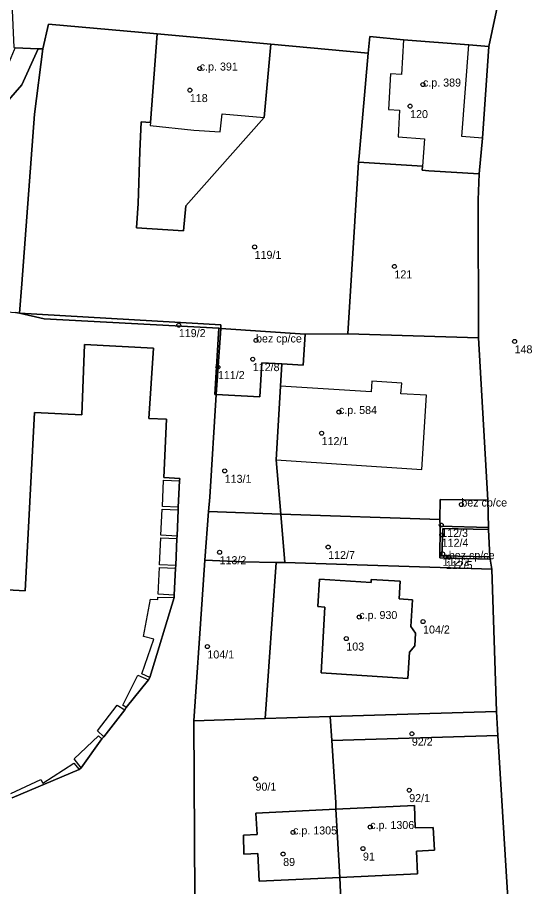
# Model space of a CAD drawing. Extents: x -878211 to -870363, y -1058464 to -1052522.
# Drawn here: x -874294.3 to -874229.3, y -1056002.5 to -1055893.9 of the extents above; entities that cross this region are included whole.
import ezdxf

# ---------------------------------------------------------------- set-up
doc = ezdxf.new("R2010")
doc.units = 0
for name, color, linetype in [('Definiční body', 7, 'Continuous'), ('Polygon budovy', 7, 'Continuous'), ('Polygon parcely', 7, 'Continuous')]:
    doc.layers.add(name, color=color, linetype=linetype)

msp = doc.modelspace()

# ---------------------------------------------------------------- linework, layer by layer
at = {"layer": 'Definiční body'}
for centre in [(-874271.47, -1055900.28994), (-874243.55, -1055902.28994), (-874272.71, -1055902.98994), (-874245.16, -1055904.98994), (-874264.61, -1055922.57994), (-874247.12, -1055925.01994), (-874274.09, -1055932.35994), (-874264.43, -1055934.26994), (-874232.09, -1055934.38994), (-874264.84, -1055936.60994), (-874269.2, -1055937.59994), (-874254.06, -1055943.20994), (-874256.23, -1055945.85994), (-874268.35, -1055950.56994), (-874238.75, -1055954.76994), (-874241.27, -1055957.33994), (-874241.21, -1055958.55994), (-874268.99, -1055960.73994), (-874255.41, -1055960.08994), (-874241.09, -1055960.93994), (-874240.69, -1055961.33994), (-874240.32, -1055961.34994), (-874251.52, -1055968.82994), (-874243.54, -1055969.39994), (-874253.14, -1055971.52994), (-874270.52, -1055972.51994), (-874244.94, -1055983.41994), (-874264.5, -1055989.03994), (-874245.27, -1055990.46994), (-874259.8, -1055995.74994), (-874250.15, -1055995.06994), (-874251.06, -1055997.76994), (-874261.04, -1055998.44994)]:
    msp.add_circle(centre, 0.25, dxfattribs=at)
at = {"layer": 'Polygon budovy'}
for points in [[(-874277.64, -1055907.04), (-874277.67, -1055907.4), (-874272.23, -1055907.98), (-874268.91, -1055908.21), (-874268.66, -1055905.96), (-874263.4, -1055906.4), (-874262.58, -1055897.25), (-874276.79, -1055895.95)], [(-874247.62, -1055900.93), (-874247.87, -1055905.39), (-874246.47, -1055905.47), (-874246.66, -1055908.83), (-874243.37, -1055909.08), (-874243.62, -1055912.5), (-874243.66, -1055912.97), (-874242.81, -1055913.06), (-874236.52, -1055913.43), (-874236.12, -1055908.99), (-874238.67, -1055908.79), (-874237.81, -1055897.33), (-874245.99, -1055896.72), (-874246.23, -1055901.03)], [(-874269.57, -1055941.02), (-874269.42, -1055941.03), (-874263.96, -1055941.32), (-874263.69, -1055937.05), (-874261.21, -1055937.19), (-874258.53, -1055937.35), (-874258.28, -1055933.47), (-874268.85, -1055932.76), (-874269.07, -1055932.75)], [(-874261.91, -1055949.18), (-874243.7, -1055950.39), (-874243.11, -1055941.12), (-874246.3, -1055940.93), (-874246.19, -1055939.59), (-874249.94, -1055939.35), (-874250.05, -1055940.68), (-874261.37, -1055939.96)], [(-874241.39, -1055954.14), (-874241.43, -1055956.64), (-874241.41, -1055957.49), (-874235.35, -1055957.64), (-874235.44, -1055954.24)], [(-874241.21, -1055961.19), (-874241.43, -1055961.19), (-874241.43, -1055961.45), (-874235.14, -1055961.58), (-874235.18, -1055961.31), (-874235.34, -1055957.91), (-874241.08, -1055957.77)], [(-874256.5, -1055964.08), (-874256.72, -1055967.53), (-874255.84, -1055967.61), (-874256.3, -1055975.79), (-874245.46, -1055976.52), (-874245.25, -1055973.23), (-874244.55, -1055972.44), (-874244.49, -1055970.86), (-874245.05, -1055970.01), (-874244.85, -1055966.68), (-874246.54, -1055966.57), (-874246.4, -1055964.36), (-874250.02, -1055964.12), (-874250.04, -1055964.52)], [(-874266.02, -1055996.1), (-874265.94, -1055998.46), (-874264.19, -1055998.4), (-874264.03, -1056001.84), (-874253.97, -1056001.38), (-874254.44, -1055992.85), (-874264.44, -1055993.33), (-874264.31, -1055996.02)], [(-874254.44, -1055992.85), (-874253.97, -1056001.38), (-874244.23, -1056000.91), (-874244.37, -1055998.07), (-874242.13, -1055997.95), (-874242.27, -1055995.13), (-874244.51, -1055995.19), (-874244.63, -1055992.38)]]:
    msp.add_lwpolyline(points, close=True, dxfattribs=at)
msp.add_lwpolyline([(-874295.09, -1055990.9), (-874291.34, -1055989.15), (-874291.08, -1055989.6), (-874287.22, -1055987.09), (-874286.56, -1055987.89), (-874286.3, -1055987.69), (-874287.17, -1055986.57), (-874284.14, -1055983.67), (-874283.71, -1055984.04), (-874283.48, -1055983.8), (-874284.27, -1055983.06), (-874281.79, -1055979.83), (-874280.85, -1055980.43), (-874280.68, -1055980.15), (-874281.1, -1055979.84), (-874279.21, -1055976.1), (-874277.88, -1055976.67), (-874277.73, -1055976.37), (-874278.7, -1055975.91), (-874277.2, -1055971.61), (-874278.5, -1055971.25), (-874277.63, -1055966.58), (-874276.73, -1055966.64), (-874276.7, -1055966.33), (-874274.69, -1055966.38), (-874274.68, -1055966.08), (-874276.68, -1055965.99), (-874276.52, -1055962.62), (-874274.5, -1055962.72), (-874274.46, -1055962.4), (-874276.5, -1055962.3), (-874276.34, -1055958.92), (-874274.33, -1055959.02), (-874274.31, -1055958.71), (-874276.32, -1055958.61), (-874276.16, -1055955.34), (-874274.17, -1055955.44), (-874274.16, -1055955.1), (-874276.15, -1055955), (-874275.99, -1055951.72), (-874273.99, -1055951.82), (-874273.97, -1055951.5), (-874275.98, -1055951.38), (-874275.64, -1055944.09), (-874277.84, -1055944), (-874277.27, -1055935.24), (-874285.87, -1055934.79), (-874286.23, -1055943.56), (-874292.13, -1055943.28), (-874293.3, -1055965.57), (-874303.18, -1055965)], dxfattribs=at)
at = {"layer": 'Polygon parcely'}
for points in [[(-874295.1, -1055889.23), (-874294.73, -1055897.67), (-874294.56, -1055897.68), (-874291.67, -1055897.81), (-874291.12, -1055897.84), (-874290.39, -1055894.75), (-874276.79, -1055895.95), (-874262.58, -1055897.25), (-874250.42, -1055898.38), (-874250.18, -1055896.3), (-874245.99, -1055896.72), (-874237.81, -1055897.33), (-874235.31, -1055897.54), (-874233.95, -1055891.03)], [(-874233.95, -1055891.03), (-874235.31, -1055897.54), (-874236.12, -1055908.99), (-874236.52, -1055913.43), (-874236.66, -1055916.69), (-874236.62, -1055933.92), (-874235.44, -1055954.24), (-874235.35, -1055957.64), (-874235.34, -1055957.91), (-874235.18, -1055961.31), (-874235.14, -1055961.58), (-874234.94, -1055962.85), (-874234.35, -1055980.62), (-874234.17, -1055983.62), (-874232.68, -1056008.03), (-874231.51, -1056029.46), (-874231.33, -1056034.78), (-874231.19, -1056039.04), (-874230.53, -1056044.59), (-874225.85, -1056065.78)], [(-874272.1, -1056003.74), (-874272.22, -1055981.81), (-874271.19, -1055966.65), (-874270.84, -1055961.72), (-874270.38, -1055955.66), (-874270.2, -1055953.86), (-874269.42, -1055941.03), (-874269.57, -1055941.02), (-874269.07, -1055932.75), (-874290.93, -1055931.56), (-874294.01, -1055930.87), (-874294.51, -1055930.76)], [(-874303.18, -1055965), (-874293.3, -1055965.57), (-874292.13, -1055943.28), (-874286.23, -1055943.56), (-874285.87, -1055934.79), (-874277.27, -1055935.24), (-874277.84, -1055944), (-874275.64, -1055944.09), (-874275.98, -1055951.38), (-874273.97, -1055951.5), (-874273.99, -1055951.82), (-874274.16, -1055955.1), (-874274.17, -1055955.44), (-874274.31, -1055958.71), (-874274.33, -1055959.02), (-874274.46, -1055962.4), (-874274.5, -1055962.72), (-874274.68, -1055966.08), (-874274.69, -1055966.38), (-874277.73, -1055976.37), (-874277.88, -1055976.67), (-874280.68, -1055980.15), (-874280.85, -1055980.43), (-874283.48, -1055983.8), (-874283.71, -1055984.04), (-874286.3, -1055987.69), (-874286.56, -1055987.89), (-874294.93, -1055991.44)], [(-874294.93, -1055991.44), (-874286.56, -1055987.89), (-874286.3, -1055987.69), (-874283.71, -1055984.04), (-874283.48, -1055983.8), (-874280.85, -1055980.43), (-874280.68, -1055980.15), (-874277.88, -1055976.67), (-874277.73, -1055976.37), (-874274.69, -1055966.38), (-874274.68, -1055966.08), (-874274.5, -1055962.72), (-874274.46, -1055962.4), (-874274.33, -1055959.02), (-874274.31, -1055958.71), (-874274.17, -1055955.44), (-874274.16, -1055955.1), (-874273.99, -1055951.82), (-874273.97, -1055951.5), (-874275.98, -1055951.38), (-874275.64, -1055944.09), (-874277.84, -1055944), (-874277.27, -1055935.24), (-874285.87, -1055934.79), (-874286.23, -1055943.56), (-874292.13, -1055943.28), (-874293.3, -1055965.57), (-874303.18, -1055965)]]:
    msp.add_lwpolyline(points, dxfattribs=at)
for points in [[(-874252.97, -1055933.46), (-874251.6, -1055911.99), (-874251.55, -1055911.23), (-874250.42, -1055898.38), (-874262.58, -1055897.25), (-874263.4, -1055906.4), (-874273.2, -1055917.44), (-874273.49, -1055920.55), (-874279.4, -1055920.18), (-874279.19, -1055917.17), (-874278.97, -1055910.67), (-874278.81, -1055906.94), (-874277.64, -1055907.04), (-874276.79, -1055895.95), (-874290.39, -1055894.75), (-874291.12, -1055897.84), (-874292.13, -1055906.01), (-874293.73, -1055927.21), (-874294.01, -1055930.87), (-874268.82, -1055932.32), (-874268.85, -1055932.76), (-874258.28, -1055933.47)], [(-874276.79, -1055895.95), (-874277.64, -1055907.04), (-874278.81, -1055906.94), (-874278.97, -1055910.67), (-874279.19, -1055917.17), (-874279.4, -1055920.18), (-874273.49, -1055920.55), (-874273.2, -1055917.44), (-874263.4, -1055906.4), (-874262.58, -1055897.25)], [(-874250.18, -1055896.3), (-874250.42, -1055898.38), (-874251.55, -1055911.23), (-874251.6, -1055911.99), (-874243.62, -1055912.5), (-874243.66, -1055912.97), (-874242.81, -1055913.06), (-874236.52, -1055913.43), (-874236.12, -1055908.99), (-874235.31, -1055897.54), (-874237.81, -1055897.33), (-874245.99, -1055896.72)], [(-874291.67, -1055897.81), (-874294.56, -1055897.68), (-874294.68, -1055897.97), (-874295.95, -1055900.94), (-874299.76, -1055905.14), (-874303.2, -1055907.04), (-874315.29, -1055911.66), (-874327.05, -1055915.06), (-874331.03, -1055915.49), (-874332.83, -1055915.44), (-874334.39, -1055914.79), (-874335.49, -1055913.95), (-874335.55, -1055912.53), (-874342.18, -1055911.81), (-874343.22, -1055917.01), (-874337.11, -1055918.26), (-874336.9, -1055917.23), (-874330.91, -1055918.07), (-874326.17, -1055917.35), (-874312.71, -1055913.47), (-874301.08, -1055908.97), (-874297.35, -1055906.45), (-874293.74, -1055902.32), (-874291.88, -1055898.27)], [(-874326.8, -1055929.37), (-874322.59, -1055929.75), (-874319.2, -1055930.14), (-874306.42, -1055930.31), (-874297.7, -1055930.53), (-874294.51, -1055930.76), (-874294.01, -1055930.87), (-874293.73, -1055927.21), (-874292.13, -1055906.01), (-874291.12, -1055897.84), (-874291.67, -1055897.81), (-874291.88, -1055898.27), (-874293.74, -1055902.32), (-874297.35, -1055906.45), (-874301.08, -1055908.97), (-874312.71, -1055913.47), (-874326.17, -1055917.35), (-874326.3, -1055920.46), (-874326.73, -1055928.19)], [(-874236.66, -1055916.69), (-874236.52, -1055913.43), (-874242.81, -1055913.06), (-874243.66, -1055912.97), (-874243.62, -1055912.5), (-874251.6, -1055911.99), (-874252.97, -1055933.46), (-874236.62, -1055933.92)], [(-874294.01, -1055930.87), (-874290.93, -1055931.56), (-874269.07, -1055932.75), (-874268.85, -1055932.76), (-874268.82, -1055932.32)], [(-874268.85, -1055932.76), (-874269.07, -1055932.75), (-874269.57, -1055941.02), (-874269.42, -1055941.03)], [(-874263.69, -1055937.05), (-874261.21, -1055937.19), (-874258.53, -1055937.35), (-874258.28, -1055933.47), (-874268.85, -1055932.76), (-874269.42, -1055941.03), (-874263.96, -1055941.32)], [(-874261.37, -1055939.96), (-874261.91, -1055949.18), (-874261.34, -1055955.97), (-874241.43, -1055956.64), (-874241.39, -1055954.14), (-874235.44, -1055954.24), (-874236.62, -1055933.92), (-874252.97, -1055933.46), (-874258.28, -1055933.47), (-874258.53, -1055937.35), (-874261.21, -1055937.19)], [(-874261.34, -1055955.97), (-874261.91, -1055949.18), (-874261.37, -1055939.96), (-874261.21, -1055937.19), (-874263.69, -1055937.05), (-874263.96, -1055941.32), (-874269.42, -1055941.03), (-874270.2, -1055953.86), (-874270.38, -1055955.66)], [(-874235.44, -1055954.24), (-874241.39, -1055954.14), (-874241.43, -1055956.64), (-874241.41, -1055957.49), (-874235.35, -1055957.64)], [(-874270.84, -1055961.72), (-874266.13, -1055961.92), (-874261.91, -1055962), (-874260.83, -1055962.03), (-874261.34, -1055955.97), (-874270.38, -1055955.66)], [(-874241.41, -1055957.49), (-874241.43, -1055956.64), (-874261.34, -1055955.97), (-874260.83, -1055962.03), (-874234.94, -1055962.85), (-874235.14, -1055961.58), (-874241.43, -1055961.45), (-874241.43, -1055961.19), (-874241.41, -1055957.76)], [(-874235.34, -1055957.91), (-874235.35, -1055957.64), (-874241.41, -1055957.49), (-874241.41, -1055957.76), (-874241.43, -1055961.19), (-874241.21, -1055961.19), (-874241.08, -1055957.77)], [(-874235.34, -1055957.91), (-874241.08, -1055957.77), (-874241.21, -1055961.19), (-874235.18, -1055961.31)], [(-874263.29, -1055981.53), (-874261.91, -1055962), (-874266.13, -1055961.92), (-874270.84, -1055961.72), (-874271.19, -1055966.65), (-874272.22, -1055981.81)], [(-874235.14, -1055961.58), (-874235.18, -1055961.31), (-874241.21, -1055961.19), (-874241.43, -1055961.19), (-874241.43, -1055961.45)], [(-874255.14, -1055981.27), (-874234.35, -1055980.62), (-874234.94, -1055962.85), (-874260.83, -1055962.03), (-874261.91, -1055962), (-874263.29, -1055981.53)], [(-874246.4, -1055964.36), (-874246.54, -1055966.57), (-874244.85, -1055966.68), (-874245.05, -1055970.01), (-874244.49, -1055970.86), (-874244.55, -1055972.44), (-874245.25, -1055973.23), (-874245.46, -1055976.52), (-874256.3, -1055975.79), (-874255.84, -1055967.61), (-874256.72, -1055967.53), (-874256.5, -1055964.08), (-874250.04, -1055964.52), (-874250.02, -1055964.12)], [(-874246.4, -1055964.36), (-874250.02, -1055964.12), (-874250.04, -1055964.52), (-874256.5, -1055964.08), (-874256.72, -1055967.53), (-874255.84, -1055967.61), (-874256.3, -1055975.79), (-874245.46, -1055976.52), (-874245.25, -1055973.23), (-874244.55, -1055972.44), (-874244.49, -1055970.86), (-874245.05, -1055970.01), (-874244.85, -1055966.68), (-874246.54, -1055966.57)], [(-874266.38, -1056003.63), (-874266.26, -1056006.57), (-874253.75, -1056006.04), (-874253.97, -1056001.38), (-874264.03, -1056001.84), (-874264.19, -1055998.4), (-874265.94, -1055998.46), (-874266.02, -1055996.1), (-874264.31, -1055996.02), (-874264.44, -1055993.33), (-874254.44, -1055992.85), (-874254.46, -1055992), (-874254.95, -1055984.27), (-874255.14, -1055981.27), (-874263.29, -1055981.53), (-874272.22, -1055981.81), (-874272.1, -1056003.74), (-874271.99, -1056009.69), (-874269.83, -1056009.55), (-874269.94, -1056006.63), (-874270.04, -1056003.69)], [(-874234.35, -1055980.62), (-874255.14, -1055981.27), (-874254.95, -1055984.27), (-874234.17, -1055983.62)], [(-874253.75, -1056006.04), (-874253.61, -1056009.04), (-874232.68, -1056008.03), (-874234.17, -1055983.62), (-874254.95, -1055984.27), (-874254.46, -1055992), (-874254.44, -1055992.85), (-874244.63, -1055992.38), (-874244.51, -1055995.19), (-874242.27, -1055995.13), (-874242.13, -1055997.95), (-874244.37, -1055998.07), (-874244.23, -1056000.91), (-874253.97, -1056001.38)], [(-874254.44, -1055992.85), (-874264.44, -1055993.33), (-874264.31, -1055996.02), (-874266.02, -1055996.1), (-874265.94, -1055998.46), (-874264.19, -1055998.4), (-874264.03, -1056001.84), (-874253.97, -1056001.38)], [(-874254.44, -1055992.85), (-874253.97, -1056001.38), (-874244.23, -1056000.91), (-874244.37, -1055998.07), (-874242.13, -1055997.95), (-874242.27, -1055995.13), (-874244.51, -1055995.19), (-874244.63, -1055992.38)]]:
    msp.add_lwpolyline(points, close=True, dxfattribs=at)

# ---------------------------------------------------------------- texts
at = {"layer": 'Definiční body'}
for s, p in [('c.p. 391', (-874271.47, -1055900.54)), ('c.p. 389', (-874243.55, -1055902.54)), ('118', (-874272.71, -1055904.479)), ('120', (-874245.16, -1055906.479)), ('119/1', (-874264.61, -1055924.069)), ('121', (-874247.12, -1055926.509)), ('119/2', (-874274.09, -1055933.849)), ('bez cp/ce', (-874264.43, -1055934.52)), ('148', (-874232.09, -1055935.879)), ('112/8', (-874264.84, -1055938.099)), ('111/2', (-874269.2, -1055939.089)), ('c.p. 584', (-874254.06, -1055943.46)), ('112/1', (-874256.23, -1055947.349)), ('113/1', (-874268.35, -1055952.059)), ('bez cp/ce', (-874238.75, -1055955.02)), ('112/3', (-874241.27, -1055958.829)), ('112/4', (-874241.21, -1055960.049)), ('112/7', (-874255.41, -1055961.579)), ('bez cp/ce', (-874240.32, -1055961.6)), ('113/2', (-874268.99, -1055962.229)), ('112/2', (-874241.09, -1055962.429)), ('112/5', (-874240.69, -1055962.829)), ('c.p. 930', (-874251.52, -1055969.08)), ('104/2', (-874243.54, -1055970.889)), ('103', (-874253.14, -1055973.019)), ('104/1', (-874270.52, -1055974.009)), ('92/2', (-874244.94, -1055984.909)), ('90/1', (-874264.5, -1055990.529)), ('92/1', (-874245.27, -1055991.959)), ('c.p. 1306', (-874250.15, -1055995.32)), ('c.p. 1305', (-874259.8, -1055996)), ('91', (-874251.06, -1055999.259)), ('89', (-874261.04, -1055999.939))]:
    msp.add_text(s, height=0.999996, dxfattribs=at).set_placement(p)

doc.saveas('drawing.dxf')
